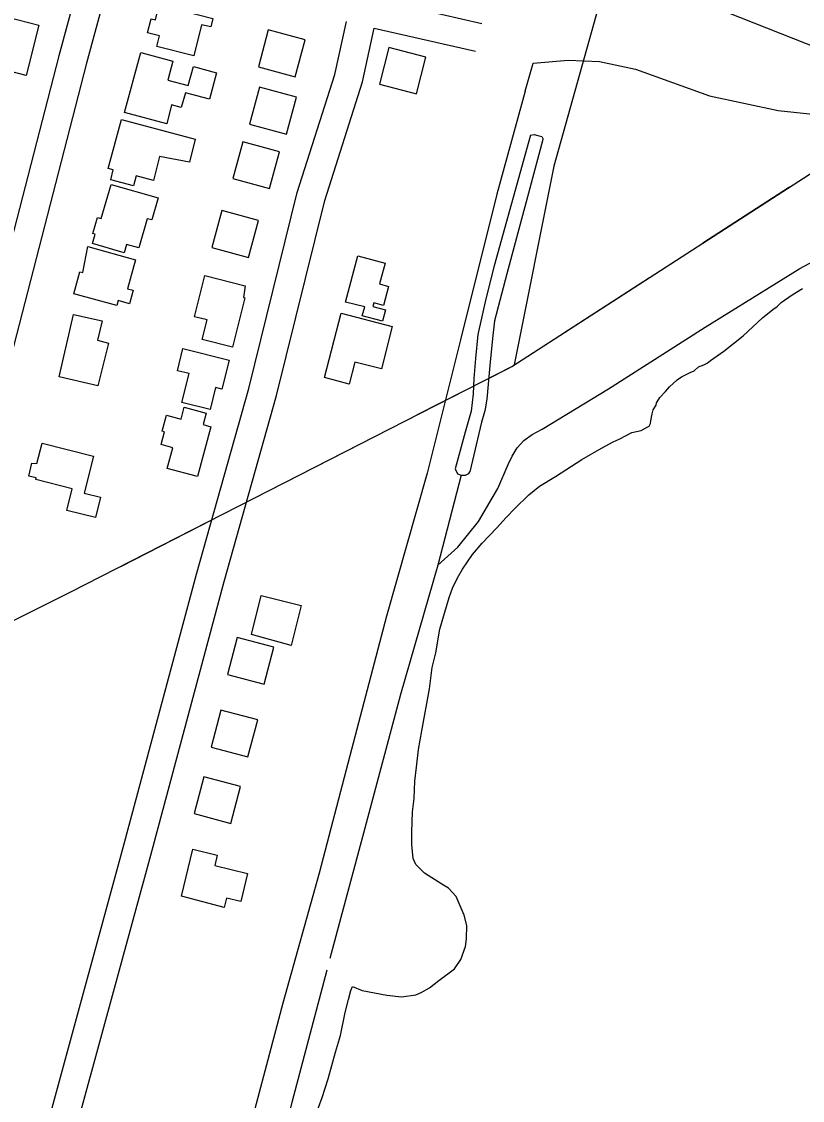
# Model space of a CAD drawing. Extents: x 3567028 to 3605064, y 510945 to 536587.
# Drawn here: x 3595425 to 3596245, y 518049 to 519180 of the extents above; entities that cross this region are included whole.
import ezdxf

# ---------------------------------------------------------------- set-up
doc = ezdxf.new("R2010")
doc.units = 0
for name, color, linetype in [('V-BLDG-OTLN', 7, 'Continuous'), ('V-DTCH-CNTR', 7, 'Continuous'), ('V-ROAD-CNTR', 7, 'Continuous'), ('V-SITE-VEGE', 7, 'Continuous'), ('V-TOPO-SHOR', 7, 'Continuous'), ('V-UTIL-LINE', 7, 'Continuous')]:
    doc.layers.add(name, color=color, linetype=linetype)

msp = doc.modelspace()

# ---------------------------------------------------------------- linework, layer by layer
at = {"layer": 'V-BLDG-OTLN'}
for points in [[(3595443.6, 519176.5), (3595430.4, 519123.7), (3595396.2, 519132.2), (3595401.9, 519155.2), (3595392.2, 519157.6), (3595399.8, 519187.7)], [(3595579.6, 519195.4), (3595626.3, 519183.5), (3595624, 519174.5), (3595614.4, 519176.9), (3595606.1, 519144.3), (3595567.4, 519154.1), (3595570.2, 519165.1), (3595557.7, 519168.3), (3595561.5, 519183), (3595566, 519181.9), (3595568.4, 519192.1), (3595578.4, 519189.8)], [(3595712.5, 519122.4), (3595723, 519161), (3595684.3, 519171.4), (3595673.9, 519132.8)], [(3595811, 519153.1), (3595801, 519114.4), (3595839.7, 519104.3), (3595849.8, 519143)], [(3595577.9, 519072.8), (3595533.6, 519084.7), (3595550.6, 519147.8), (3595584.3, 519138.7), (3595579, 519118.9), (3595600.4, 519113.1), (3595605.7, 519132.9), (3595630.1, 519126.3), (3595622.6, 519098.7), (3595597.3, 519105.5), (3595592.9, 519090), (3595582.6, 519093)], [(3595703.3, 519062.2), (3595713.8, 519100.8), (3595675.2, 519111.3), (3595664.7, 519072.7)], [(3595607.5, 519056.8), (3595601.7, 519032.7), (3595570.3, 519038.7), (3595563.7, 519013.6), (3595545.6, 519018.3), (3595542.9, 519008), (3595519, 519014.2), (3595521.7, 519024.6), (3595516.4, 519026), (3595530.3, 519077.6)], [(3595685.7, 519005.1), (3595696.1, 519043.7), (3595657.5, 519054.2), (3595647.1, 519015.6)], [(3595557.1, 518973.5), (3595548.3, 518942.9), (3595535.7, 518946.5), (3595533.2, 518937.8), (3595499.9, 518947.5), (3595502.7, 518957.2), (3595500.2, 518957.9), (3595505.1, 518974.8), (3595509, 518973.7), (3595519.3, 519009.5), (3595568.7, 518995.2), (3595562.1, 518972.4)], [(3595663.6, 518932.9), (3595674.1, 518971.5), (3595635.5, 518981.9), (3595625, 518943.3)], [(3595494.8, 518944.2), (3595544.9, 518930.5), (3595536.5, 518900), (3595542.6, 518898.4), (3595538.8, 518884.3), (3595526.7, 518887.6), (3595525.3, 518882.5), (3595480.3, 518894.7), (3595486.6, 518917.8), (3595489.7, 518917)], [(3595765.2, 518886), (3595778.4, 518934.6), (3595806.9, 518926.9), (3595801, 518905.1), (3595810.5, 518902.5), (3595805.1, 518882.5), (3595795.1, 518885.2), (3595794.1, 518881.5), (3595807.5, 518877.9), (3595804.3, 518866), (3595783, 518871.7), (3595785.5, 518881)], [(3595660.1, 518903.2), (3595658.2, 518890.9), (3595659.8, 518890.5), (3595646.8, 518838.9), (3595615.1, 518846.9), (3595620.2, 518867.3), (3595607, 518870.7), (3595617.8, 518913.9)], [(3595505.6, 518798.2), (3595464.8, 518807.6), (3595479.9, 518873.1), (3595509.9, 518866.3), (3595505.2, 518846), (3595516.7, 518843.1)], [(3595743.3, 518807), (3595760.7, 518874.3), (3595814.5, 518860.3), (3595803, 518815.9), (3595775.3, 518823.1), (3595769.3, 518800.1)], [(3595594.8, 518837.2), (3595643.1, 518825), (3595635.5, 518794.8), (3595629, 518796.5), (3595623.2, 518773.3), (3595593.7, 518780.8), (3595601.3, 518811), (3595589.1, 518813.8)], [(3595623.9, 518755.2), (3595610, 518703.1), (3595578.3, 518711.6), (3595584.1, 518733.3), (3595571.8, 518736.6), (3595575.3, 518750), (3595573.1, 518750.6), (3595577.6, 518767.4), (3595592.9, 518763.3), (3595596.2, 518775.7), (3595619.2, 518769.5), (3595615.9, 518757.5)], [(3595441.5, 518716.8), (3595446.9, 518738.1), (3595500.8, 518724.6), (3595491.1, 518685.8), (3595508.4, 518681.5), (3595503.1, 518660.1), (3595472.9, 518667.6), (3595478.6, 518690.3), (3595440.4, 518699.9), (3595440.8, 518701.6), (3595432.9, 518703.6), (3595436.3, 518717.1)], [(3595666.6, 518537.5), (3595677, 518578.3), (3595718.9, 518567.7), (3595708.2, 518525.9)], [(3595651.7, 518534.3), (3595641.4, 518495.6), (3595680.1, 518485.4), (3595690.3, 518524)], [(3595634.6, 518458.1), (3595624.4, 518419.4), (3595663, 518409.2), (3595673.3, 518447.8)], [(3595616.6, 518388.3), (3595606.4, 518349.7), (3595645, 518339.4), (3595655.3, 518378)], [(3595593.2, 518262.9), (3595605.1, 518312.3), (3595630.8, 518306.1), (3595628.2, 518295.2), (3595662.5, 518286.9), (3595655.4, 518257.3), (3595640.3, 518260.9), (3595637.9, 518251.3)]]:
    msp.add_lwpolyline(points, close=True, dxfattribs=at)
at = {"layer": 'V-DTCH-CNTR'}
msp.add_line((3595953.8, 519107.2), (3595962.4, 519136.7), dxfattribs=at)
for points in [[(3595962.4, 519136.7), (3595998.9, 519139.6), (3596031.9, 519138.3), (3596069.7, 519130.3), (3596147.5, 519102.4), (3596219.4, 519087), (3596275.4, 519081), (3596307.2, 519074.8), (3596338.3, 519067.4), (3596382.6, 519052.4), (3596448.3, 519018.5), (3596621.6, 518920.9), (3596789.8, 518830.2), (3596991.3, 518720.9), (3597209.8, 518600.4), (3597414.8, 518489.3), (3597657.1, 518344.1), (3597882.6, 518229.5), (3598061.5, 518138.4)], [(3595953.8, 519107.2), (3595924, 518999.2), (3595886.2, 518846.6), (3595851, 518706.6), (3595808.3, 518556.8), (3595766, 518395.6), (3595737.7, 518287.1), (3595699.5, 518151), (3595655.8, 517986), (3595620.8, 517844.8), (3595581.7, 517702.3), (3595538.8, 517547.1), (3595497.4, 517387.8), (3595462.7, 517245.5)]]:
    msp.add_lwpolyline(points, dxfattribs=at)
at = {"layer": 'V-ROAD-CNTR'}
for points in [[(3595494, 519252.6), (3595464.6, 519144.3), (3595349.4, 518699.2), (3595212.1, 518192.7), (3595141.5, 517923.1), (3595064.8, 517640.3), (3594952.4, 517222.8), (3594797.9, 516648.7), (3594772.6, 516551.8)], [(3595523, 519245), (3595493.6, 519136.6), (3595378.4, 518691.5), (3595241.1, 518184.9), (3595170.5, 517915.3), (3595093.8, 517632.5), (3594981.3, 517215), (3594826.9, 516641), (3594803.5, 516551.4)], [(3595801.9, 519202.8), (3595908.5, 519178.2)], [(3594965.6, 516552.9), (3595068.6, 516587.5), (3595166.5, 516956.1), (3595277.2, 517366.4), (3595331.3, 517567.6), (3595374.4, 517736.4), (3595410.6, 517865.7), (3595459.9, 518050.3), (3595531.9, 518314), (3595608.9, 518600.8), (3595663.8, 518795.5), (3595714.8, 519000.9), (3595754.2, 519124.7), (3595766.3, 519180.2)], [(3595060.4, 516553.1), (3595093.4, 516564.2), (3595195.4, 516948.4), (3595306.1, 517358.6), (3595360.3, 517560), (3595403.4, 517728.7), (3595439.6, 517857.8), (3595488.9, 518042.5), (3595560.9, 518306.2), (3595637.9, 518592.9), (3595692.8, 518787.9), (3595743.7, 518992.7), (3595783.2, 519116.9), (3595795.5, 519173.4)], [(3595795.5, 519173.4), (3595901.8, 519149)]]:
    msp.add_lwpolyline(points, dxfattribs=at)
at = {"layer": 'V-SITE-VEGE'}
for points in [[(3595888.3, 518605.9), (3595898.8, 518621.3), (3595908.6, 518633.3), (3595924.2, 518649.3), (3595934.1, 518660.1), (3595943.4, 518669.8), (3595957.8, 518684), (3595968.8, 518693.1), (3595985.6, 518703.3), (3596013.3, 518720.8), (3596034, 518732.7), (3596046.1, 518739.5), (3596052.5, 518742.3), (3596060, 518746.3), (3596065.7, 518749.1), (3596075.5, 518751.3), (3596081.9, 518754.7), (3596084.2, 518755.8), (3596085.3, 518758.7), (3596085.9, 518761.5), (3596087.1, 518769), (3596088.3, 518773), (3596091.2, 518778.1), (3596091.8, 518780.4), (3596094.2, 518784.4), (3596095.3, 518786.1), (3596101.1, 518792.4), (3596105.2, 518797), (3596113.3, 518804.4), (3596117.9, 518807.8), (3596127.1, 518812.3), (3596131.2, 518814), (3596135.8, 518818), (3596141.5, 518820.2), (3596145, 518821.9), (3596148.5, 518824.7), (3596162.3, 518834.4), (3596182.6, 518850.8), (3596202.8, 518869.6), (3596213.8, 518878.1), (3596218.4, 518881.5), (3596222.5, 518885.5), (3596234, 518893.5), (3596245, 518900.3)], [(3595733, 518030.9), (3595740.7, 518052.1), (3595747.1, 518071.5), (3595754.8, 518099.6), (3595760.2, 518116.8), (3595764.9, 518140.9), (3595768.5, 518154.6), (3595770.9, 518164.3), (3595772.6, 518168.3), (3595782.9, 518164.2), (3595808.7, 518159.4), (3595824.2, 518157.6), (3595839.2, 518159.7), (3595844.9, 518162), (3595853.6, 518167.1), (3595863.4, 518174.5), (3595879.6, 518187), (3595886.5, 518196.7), (3595891.3, 518210.4), (3595892.5, 518218.4), (3595892.6, 518232.2), (3595889.8, 518243.1), (3595881.4, 518262.7), (3595873.4, 518271.4), (3595866.5, 518275.5), (3595848.3, 518287.1), (3595839.2, 518296.4), (3595836.4, 518302.7), (3595834.8, 518317.1), (3595834.9, 518330.3), (3595835.6, 518351.5), (3595837.5, 518365.3), (3595838.2, 518383.6), (3595840, 518398.5), (3595841.9, 518416.9), (3595845.5, 518436.4), (3595853.4, 518480.5), (3595856.4, 518502.9), (3595860, 518518.3), (3595864.2, 518543), (3595868.4, 518557.3), (3595874.3, 518576.2), (3595877.8, 518585.9), (3595883, 518596.8), (3595888.3, 518605.9)]]:
    msp.add_lwpolyline(points, dxfattribs=at)
at = {"layer": 'V-TOPO-SHOR'}
for points in [[(3595959.6, 519060.9), (3595921.5, 518924), (3595912.6, 518889.3), (3595904.3, 518852), (3595901.8, 518827), (3595900.2, 518805.9), (3595899.3, 518789.7), (3595897.2, 518771.7), (3595891, 518749.7), (3595880.6, 518711.2)], [(3595959.6, 519060.9), (3595963.2, 519061.7), (3595967.3, 519060.6), (3595971.3, 519059.6), (3595972.6, 519057.4), (3595972.6, 519056.4), (3595958.8, 519005.6), (3595934.5, 518915.6), (3595921.6, 518866.3), (3595919.7, 518847.8), (3595916.9, 518819.4), (3595913.8, 518784.2), (3595911.4, 518772), (3595907.9, 518760), (3595896, 518708)], [(3595862.2, 518610.1), (3595883.1, 518629.1), (3595905.1, 518655.8), (3595925.1, 518690.6), (3595936.2, 518715.6), (3595940.4, 518724.6), (3595945.4, 518733.3), (3595952.4, 518740.9), (3595961.4, 518747.2), (3595971.7, 518752.8), (3596041.4, 518795.1), (3596142.9, 518859.8), (3596242.2, 518921.2), (3596310.8, 518957.8)], [(3595880.6, 518711.2), (3595883, 518706.1), (3595886.9, 518704.7), (3595891.3, 518704.4), (3595894.8, 518706.2), (3595896, 518708)], [(3595886.9, 518704.7), (3595862.2, 518610.1), (3595823, 518474.6), (3595785.5, 518334.5), (3595749, 518197.7)], [(3595745.7, 518185.3), (3595709, 518046.8), (3595660.4, 517853.5), (3595593.8, 517616.1), (3595532, 517386.2), (3595484.8, 517192.1)]]:
    msp.add_lwpolyline(points, dxfattribs=at)
at = {"layer": 'V-UTIL-LINE'}
for points in [[(3599361.9, 517381.5), (3599253.3, 517550.7), (3599144.6, 517684), (3598801.1, 517874.5), (3597968.3, 518283.7), (3596650.6, 518975.6), (3596417.4, 519090.5), (3596166, 519189.8), (3596424.9, 520110.5), (3596559.2, 520523.7)], [(3596431.7, 520499.1), (3596072.9, 519346), (3595983.9, 519028.5), (3595942.5, 518820.2)], [(3592391.9, 517062.8), (3593369.1, 517526.2), (3594582.6, 518135.5), (3595477.2, 518582.3), (3595939.8, 518818.4), (3596329.9, 519070.3), (3597241.4, 518623.6), (3597895.1, 518235.1), (3598852.4, 517733.3), (3599147.3, 517541.9), (3599253.9, 517354.5)], [(3596140.5, 518948), (3596231.4, 519006.8)], [(3595993.6, 518853.1), (3596084.5, 518911.9)], [(3595841, 518768), (3595937.5, 518817.2)], [(3595942.7, 518820.9), (3595942.5, 518820.2)], [(3595685.2, 518688.4), (3595781.7, 518737.7)], [(3595529.5, 518608.9), (3595625.9, 518658.2)], [(3595373.2, 518530.3), (3595470.1, 518578.7)]]:
    msp.add_lwpolyline(points, dxfattribs=at)

doc.saveas('drawing.dxf')
